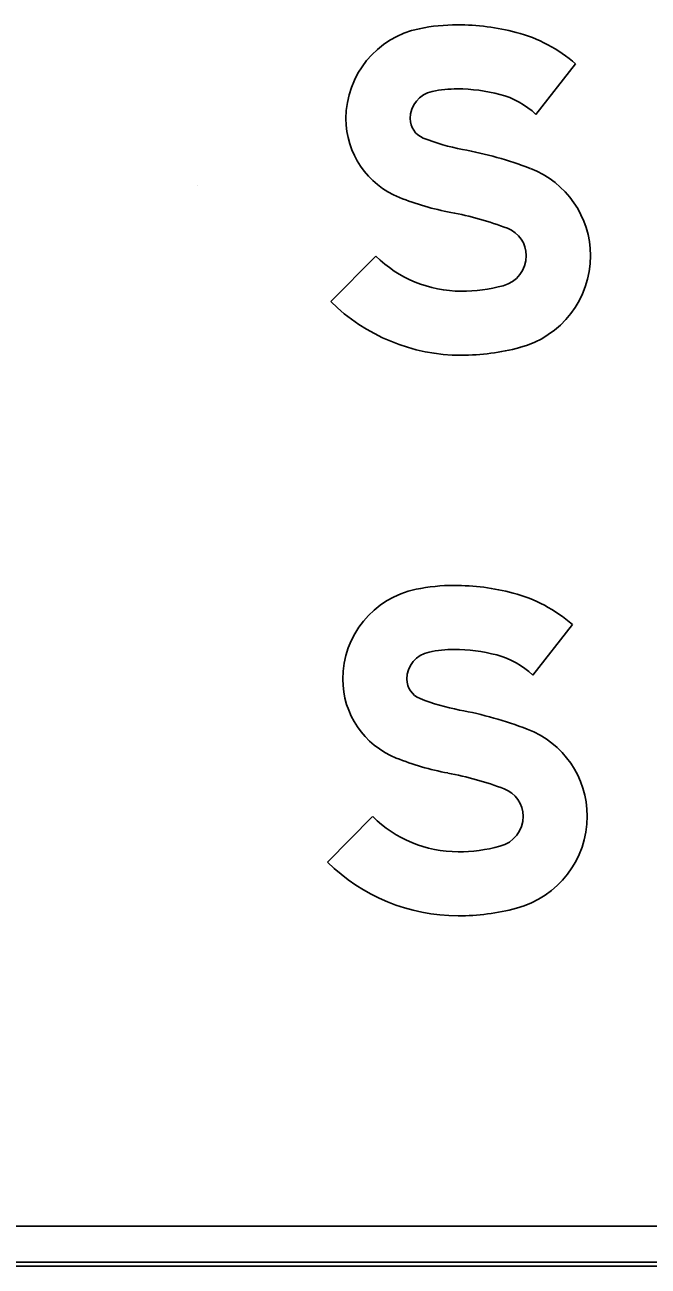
# Model space of a CAD drawing. Extents: x 2149961 to 2150220, y 145114 to 145240.
# Drawn here: x 2150097.31 to 2150099.9, y 145195.94 to 145201.11 of the extents above; entities that cross this region are included whole.
import ezdxf

# ---------------------------------------------------------------- set-up
doc = ezdxf.new("R2010")
doc.units = 0
for name, color, linetype in [('GSBWFILL', 7, 'Continuous'), ('GSCOLORFILL', 7, 'Continuous'), ('GSOUTLINE', 7, 'Continuous'), ('NON-PLOT', 7, 'Continuous')]:
    doc.layers.add(name, color=color, linetype=linetype)

msp = doc.modelspace()

# ---------------------------------------------------------------- linework, layer by layer
at = {"layer": 'GSBWFILL'}
for p, q in [((2150107.7787, 145196.1114), (2150088.2804, 145196.1114)), ((2150088.2804, 145195.9447), (2150107.7787, 145195.9447))]:
    msp.add_line(p, q, dxfattribs=at)
for points in [[(2150099.4371, 145200.7387), (2150099.602, 145200.9491)], [(2150098.7715, 145200.1491), (2150098.5837, 145199.9597)], [(2150099.4238, 145198.4053), (2150099.5887, 145198.6158)], [(2150098.7581, 145197.8158), (2150098.5704, 145197.6264)]]:
    msp.add_lwpolyline(points, dxfattribs=at)
for centre, radius, start, end in [((2150099.0291, 145200.7214), 0.382, 101.6172, 180), ((2150099.1103, 145200.3262), 0.7855, 90, 101.6172), ((2150099.1103, 145200.1484), 0.9632, 75.2778, 90), ((2150099.1997, 145200.4886), 0.6115, 48.8597, 75.2778), ((2150099.0291, 145200.7214), 0.1153, 101.6172, 180), ((2150099.1103, 145200.3262), 0.5188, 90, 101.6172), ((2150099.1103, 145200.1484), 0.6965, 75.2778, 90), ((2150099.1997, 145200.4886), 0.3448, 46.4926, 75.2778), ((2150099.001, 145200.7214), 0.3538, 180, 248.2079), ((2150099.001, 145200.7214), 0.0872, 180, 248.2079), ((2150099.2916, 145201.4482), 0.8699, 248.2079, 259.4488), ((2150098.835, 145198.9972), 1.6233, 69.1129, 79.4488), ((2150099.2753, 145200.1508), 0.3885, 0, 69.1129), ((2150099.2916, 145201.4482), 1.1366, 248.2079, 259.4488), ((2150098.835, 145198.9972), 1.3566, 69.1129, 79.4488), ((2150099.2753, 145200.1508), 0.1218, 360, 69.1129), ((2150099.1266, 145200.5074), 0.5044, 225.2528, 270), ((2150099.2676, 145200.1508), 0.1295, 284.8926, 360), ((2150099.2676, 145200.1508), 0.3961, 284.8926, 360), ((2150099.1266, 145200.6812), 0.6782, 270, 284.8926), ((2150099.1266, 145200.5074), 0.7711, 225.2528, 270), ((2150099.1266, 145200.6812), 0.9449, 270, 284.8926)]:
    msp.add_arc(centre, radius, start, end, dxfattribs=at)
for centre, major_axis, start_param, end_param in [((2150099.0158, 145198.3881), (0, 0.382), 0.202758, 1.570796), ((2150099.097, 145197.9928), (0, 0.7855), 0, 0.202758), ((2150099.097, 145197.8151), (0, 0.9632), 6.026234, 6.283185), ((2150099.1864, 145198.1552), (0, 0.6115), 5.565152, 6.026234), ((2150099.0158, 145198.3881), (0, 0.1153), 0.202758, 1.570796), ((2150099.097, 145197.9928), (0, 0.5188), 0, 0.202758), ((2150099.097, 145197.8151), (0, 0.6965), 6.026234, 6.283185), ((2150099.1864, 145198.1552), (0, 0.3448), 5.523837, 6.026234), ((2150098.9876, 145198.3881), (0, 0.3538), 1.570796, 2.761249), ((2150098.9876, 145198.3881), (0, 0.0872), 1.570796, 2.761249), ((2150099.2782, 145199.1149), (0, 0.8699), 2.761249, 2.95744), ((2150098.8217, 145196.6638), (0, 1.6233), 5.918637, 6.099033), ((2150099.2619, 145197.8175), (0, 0.3885), 4.712389, 5.918637), ((2150099.2782, 145199.1149), (0, 1.1366), 2.761249, 2.95744), ((2150098.8217, 145196.6638), (0, 1.3566), 5.918637, 6.099033), ((2150099.2619, 145197.8175), (0, 0.1218), 4.712389, 5.918637), ((2150099.1132, 145198.1741), (0, 0.5044), 2.360607, 3.141593), ((2150099.2543, 145197.8175), (0, 0.1295), 3.401517, 4.712389), ((2150099.2543, 145197.8175), (0, 0.3961), 3.401517, 4.712389), ((2150099.1132, 145198.3478), (0, 0.6782), 3.141593, 3.401517), ((2150099.1132, 145198.1741), (0, 0.7711), 2.360607, 3.141593), ((2150099.1132, 145198.3478), (0, 0.9449), 3.141593, 3.401517)]:
    msp.add_ellipse(centre, major_axis=major_axis, ratio=0.999994, start_param=start_param, end_param=end_param, dxfattribs=at)
at = {"layer": 'GSCOLORFILL'}
for p, q in [((2150107.7787, 145196.1114), (2150088.2804, 145196.1114)), ((2150107.7787, 145195.9614), (2150088.2789, 145195.9614)), ((2150088.2787, 145195.9447), (2150107.7787, 145195.9447)), ((2150088.2789, 145195.9447), (2150107.7787, 145195.9447)), ((2150088.2804, 145195.9447), (2150107.7787, 145195.9447))]:
    msp.add_line(p, q, dxfattribs=at)
for points in [[(2150099.4371, 145200.7387), (2150099.602, 145200.9491)], [(2150098.7715, 145200.1491), (2150098.5837, 145199.9597)], [(2150099.4238, 145198.4053), (2150099.5887, 145198.6158)], [(2150098.7581, 145197.8158), (2150098.5704, 145197.6264)]]:
    msp.add_lwpolyline(points, dxfattribs=at)
for centre, radius, start, end in [((2150099.0291, 145200.7214), 0.382, 101.6172, 180), ((2150099.1103, 145200.3262), 0.7855, 90, 101.6172), ((2150099.1103, 145200.1484), 0.9632, 75.2778, 90), ((2150099.1997, 145200.4886), 0.6115, 48.8597, 75.2778), ((2150099.0291, 145200.7214), 0.1153, 101.6172, 180), ((2150099.1103, 145200.3262), 0.5188, 90, 101.6172), ((2150099.1103, 145200.1484), 0.6965, 75.2778, 90), ((2150099.1997, 145200.4886), 0.3448, 46.4926, 75.2778), ((2150099.001, 145200.7214), 0.3538, 180, 248.2079), ((2150099.001, 145200.7214), 0.0872, 180, 248.2079), ((2150099.2916, 145201.4482), 0.8699, 248.2079, 259.4488), ((2150098.835, 145198.9972), 1.6233, 69.1129, 79.4488), ((2150099.2753, 145200.1508), 0.3885, 0, 69.1129), ((2150099.2916, 145201.4482), 1.1366, 248.2079, 259.4488), ((2150098.835, 145198.9972), 1.3566, 69.1129, 79.4488), ((2150099.2753, 145200.1508), 0.1218, 360, 69.1129), ((2150099.1266, 145200.5074), 0.5044, 225.2528, 270), ((2150099.2676, 145200.1508), 0.1295, 284.8926, 360), ((2150099.2676, 145200.1508), 0.3961, 284.8926, 360), ((2150099.1266, 145200.6812), 0.6782, 270, 284.8926), ((2150099.1266, 145200.5074), 0.7711, 225.2528, 270), ((2150099.1266, 145200.6812), 0.9449, 270, 284.8926)]:
    msp.add_arc(centre, radius, start, end, dxfattribs=at)
for centre, major_axis, start_param, end_param in [((2150099.0158, 145198.3881), (0, 0.382), 0.202758, 1.570796), ((2150099.097, 145197.9928), (0, 0.7855), 0, 0.202758), ((2150099.097, 145197.8151), (0, 0.9632), 6.026234, 6.283185), ((2150099.1864, 145198.1552), (0, 0.6115), 5.565152, 6.026234), ((2150099.0158, 145198.3881), (0, 0.1153), 0.202758, 1.570796), ((2150099.097, 145197.9928), (0, 0.5188), 0, 0.202758), ((2150099.097, 145197.8151), (0, 0.6965), 6.026234, 6.283185), ((2150099.1864, 145198.1552), (0, 0.3448), 5.523837, 6.026234), ((2150098.9876, 145198.3881), (0, 0.3538), 1.570796, 2.761249), ((2150098.9876, 145198.3881), (0, 0.0872), 1.570796, 2.761249), ((2150099.2782, 145199.1149), (0, 0.8699), 2.761249, 2.95744), ((2150098.8217, 145196.6638), (0, 1.6233), 5.918637, 6.099033), ((2150099.2619, 145197.8175), (0, 0.3885), 4.712389, 5.918637), ((2150099.2782, 145199.1149), (0, 1.1366), 2.761249, 2.95744), ((2150098.8217, 145196.6638), (0, 1.3566), 5.918637, 6.099033), ((2150099.2619, 145197.8175), (0, 0.1218), 4.712389, 5.918637), ((2150099.1132, 145198.1741), (0, 0.5044), 2.360607, 3.141593), ((2150099.2543, 145197.8175), (0, 0.1295), 3.401517, 4.712389), ((2150099.2543, 145197.8175), (0, 0.3961), 3.401517, 4.712389), ((2150099.1132, 145198.3478), (0, 0.6782), 3.141593, 3.401517), ((2150099.1132, 145198.1741), (0, 0.7711), 2.360607, 3.141593), ((2150099.1132, 145198.3478), (0, 0.9449), 3.141593, 3.401517)]:
    msp.add_ellipse(centre, major_axis=major_axis, ratio=0.999994, start_param=start_param, end_param=end_param, dxfattribs=at)
at = {"layer": 'GSOUTLINE'}
for p, q in [((2150088.2787, 145196.1114), (2150107.7787, 145196.1114)), ((2150088.2787, 145195.9447), (2150107.7787, 145195.9447))]:
    msp.add_line(p, q, dxfattribs=at)
for points in [[(2150099.4371, 145200.7387), (2150099.602, 145200.9491)], [(2150098.7715, 145200.1491), (2150098.5837, 145199.9597)], [(2150099.4238, 145198.4053), (2150099.5887, 145198.6158)], [(2150098.7581, 145197.8158), (2150098.5704, 145197.6264)]]:
    msp.add_lwpolyline(points, dxfattribs=at)
for centre, radius, start, end in [((2150099.0291, 145200.7214), 0.382, 101.6172, 180), ((2150099.1103, 145200.3262), 0.7855, 90, 101.6172), ((2150099.1103, 145200.1484), 0.9632, 75.2778, 90), ((2150099.1997, 145200.4886), 0.6115, 48.8597, 75.2778), ((2150099.0291, 145200.7214), 0.1153, 101.6172, 180), ((2150099.1103, 145200.3262), 0.5188, 90, 101.6172), ((2150099.1103, 145200.1484), 0.6965, 75.2778, 90), ((2150099.1997, 145200.4886), 0.3448, 46.4926, 75.2778), ((2150099.001, 145200.7214), 0.3538, 180, 248.2079), ((2150099.001, 145200.7214), 0.0872, 180, 248.2079), ((2150099.2916, 145201.4482), 0.8699, 248.2079, 259.4488), ((2150098.835, 145198.9972), 1.6233, 69.1129, 79.4488), ((2150099.2753, 145200.1508), 0.3885, 0, 69.1129), ((2150099.2916, 145201.4482), 1.1366, 248.2079, 259.4488), ((2150098.835, 145198.9972), 1.3566, 69.1129, 79.4488), ((2150099.2753, 145200.1508), 0.1218, 360, 69.1129), ((2150099.1266, 145200.5074), 0.5044, 225.2528, 270), ((2150099.2676, 145200.1508), 0.1295, 284.8926, 360), ((2150099.2676, 145200.1508), 0.3961, 284.8926, 360), ((2150099.1266, 145200.6812), 0.6782, 270, 284.8926), ((2150099.1266, 145200.5074), 0.7711, 225.2528, 270), ((2150099.1266, 145200.6812), 0.9449, 270, 284.8926)]:
    msp.add_arc(centre, radius, start, end, dxfattribs=at)
for centre, major_axis, start_param, end_param in [((2150099.0158, 145198.3881), (0, 0.382), 0.202758, 1.570796), ((2150099.097, 145197.9928), (0, 0.7855), 0, 0.202758), ((2150099.097, 145197.8151), (0, 0.9632), 6.026234, 6.283185), ((2150099.1864, 145198.1552), (0, 0.6115), 5.565152, 6.026234), ((2150099.0158, 145198.3881), (0, 0.1153), 0.202758, 1.570796), ((2150099.097, 145197.9928), (0, 0.5188), 0, 0.202758), ((2150099.097, 145197.8151), (0, 0.6965), 6.026234, 6.283185), ((2150099.1864, 145198.1552), (0, 0.3448), 5.523837, 6.026234), ((2150098.9876, 145198.3881), (0, 0.3538), 1.570796, 2.761249), ((2150098.9876, 145198.3881), (0, 0.0872), 1.570796, 2.761249), ((2150099.2782, 145199.1149), (0, 0.8699), 2.761249, 2.95744), ((2150098.8217, 145196.6638), (0, 1.6233), 5.918637, 6.099033), ((2150099.2619, 145197.8175), (0, 0.3885), 4.712389, 5.918637), ((2150099.2782, 145199.1149), (0, 1.1366), 2.761249, 2.95744), ((2150098.8217, 145196.6638), (0, 1.3566), 5.918637, 6.099033), ((2150099.2619, 145197.8175), (0, 0.1218), 4.712389, 5.918637), ((2150099.1132, 145198.1741), (0, 0.5044), 2.360607, 3.141593), ((2150099.2543, 145197.8175), (0, 0.1295), 3.401517, 4.712389), ((2150099.2543, 145197.8175), (0, 0.3961), 3.401517, 4.712389), ((2150099.1132, 145198.3478), (0, 0.6782), 3.141593, 3.401517), ((2150099.1132, 145198.1741), (0, 0.7711), 2.360607, 3.141593), ((2150099.1132, 145198.3478), (0, 0.9449), 3.141593, 3.401517)]:
    msp.add_ellipse(centre, major_axis=major_axis, ratio=0.999994, start_param=start_param, end_param=end_param, dxfattribs=at)
at = {"layer": 'NON-PLOT'}
msp.add_line((2150098.0287, 145200.4447), (2150098.0287, 145200.4447), dxfattribs=at)
msp.add_line((2150098.0287, 145200.4447), (2150098.0287, 145200.4447), dxfattribs=at)

doc.saveas('drawing.dxf')
